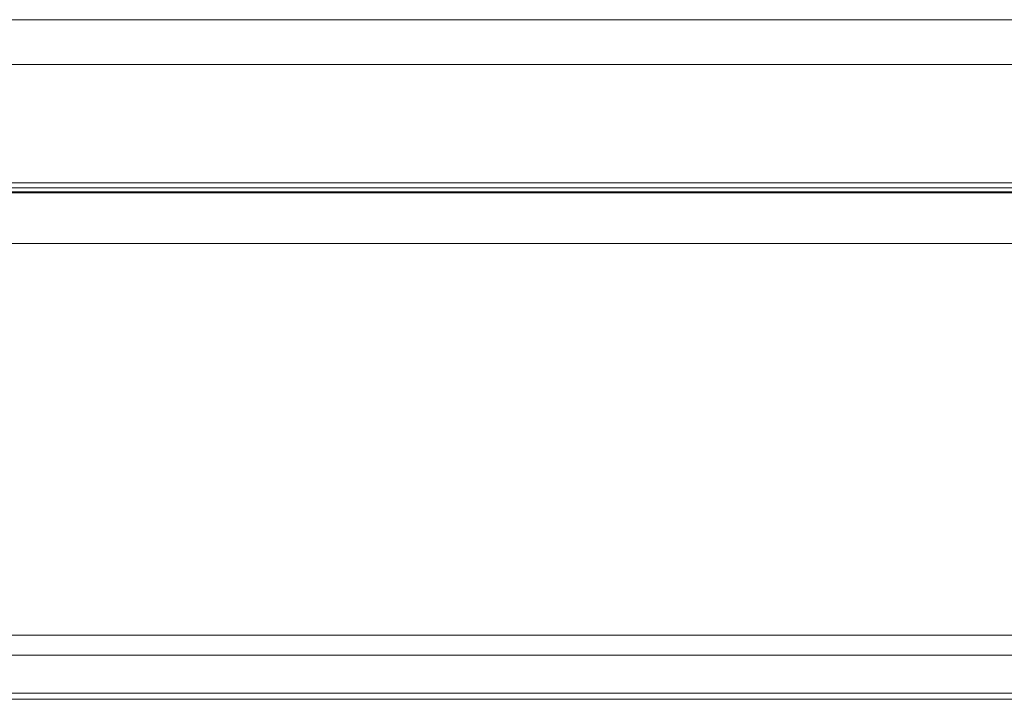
# Model space of a CAD drawing. Header units: millimetres. Extents: x 3925 to 5043, y -86 to 778.
# Tile 259 of 325: x 4788.05 to 4800.11, y 379.1 to 387.43. Entities that reach past the tile are written whole.
import ezdxf

# ---------------------------------------------------------------- set-up
doc = ezdxf.new("R2010")
doc.units = ezdxf.units.MM
doc.header["$LTSCALE"] = 46.255
for name, color, linetype in [('H30K-IO-LABEDXF_CONTINUOUS_LINE', 7, 'CONTINUOUS'), ('H30K-REAR-CODXF_CONTINUOUS_LINE', 7, 'CONTINUOUS'), ('H30K-TOP-COVDXF_CONTINUOUS_LINE', 7, 'CONTINUOUS'), ('LABEL-IO-H30DXF_CONTINUOUS_LINE', 7, 'CONTINUOUS')]:
    doc.layers.add(name, color=color, linetype=linetype)

msp = doc.modelspace()

# ---------------------------------------------------------------- linework, layer by layer
at = {"layer": 'H30K-IO-LABEDXF_CONTINUOUS_LINE', "color": 7, "linetype": 'Continuous', "lineweight": 0}
msp.add_line((4858.9638, 379.1048), (4752.0538, 379.1048), dxfattribs=at)
at = {"layer": 'H30K-REAR-CODXF_CONTINUOUS_LINE', "color": 7, "linetype": 'Continuous', "lineweight": 0}
for p, q in [((4860.02, 384.6895), (4751.1338, 384.6896)), ((4752.0538, 379.8921), (4858.9638, 379.8921)), ((4752.0538, 379.6439), (4858.9638, 379.6439)), ((4858.9638, 379.1798), (4752.0538, 379.1798))]:
    msp.add_line(p, q, dxfattribs=at)
msp.add_lwpolyline([(4861.5787, 385.3097), (4860.7796, 385.3098), (4751.1338, 385.3099)], dxfattribs=at)
at = {"layer": 'H30K-TOP-COVDXF_CONTINUOUS_LINE', "color": 7, "linetype": 'Continuous', "lineweight": 0}
for p, q in [((4739.4324, 387.4298), (4871.5853, 387.4298)), ((4738.812, 386.8809), (4872.2057, 386.8809)), ((4738.6338, 385.4298), (4872.3838, 385.4298)), ((4739.8385, 385.3694), (4870.9116, 385.3694)), ((4739.892, 385.3198), (4871.1669, 385.3198))]:
    msp.add_line(p, q, dxfattribs=at)
at = {"layer": 'LABEL-IO-H30DXF_CONTINUOUS_LINE', "color": 7, "linetype": 'Continuous', "lineweight": 0}
msp.add_line((4858.9638, 379.1048), (4752.0538, 379.1048), dxfattribs=at)

doc.saveas('drawing.dxf')
